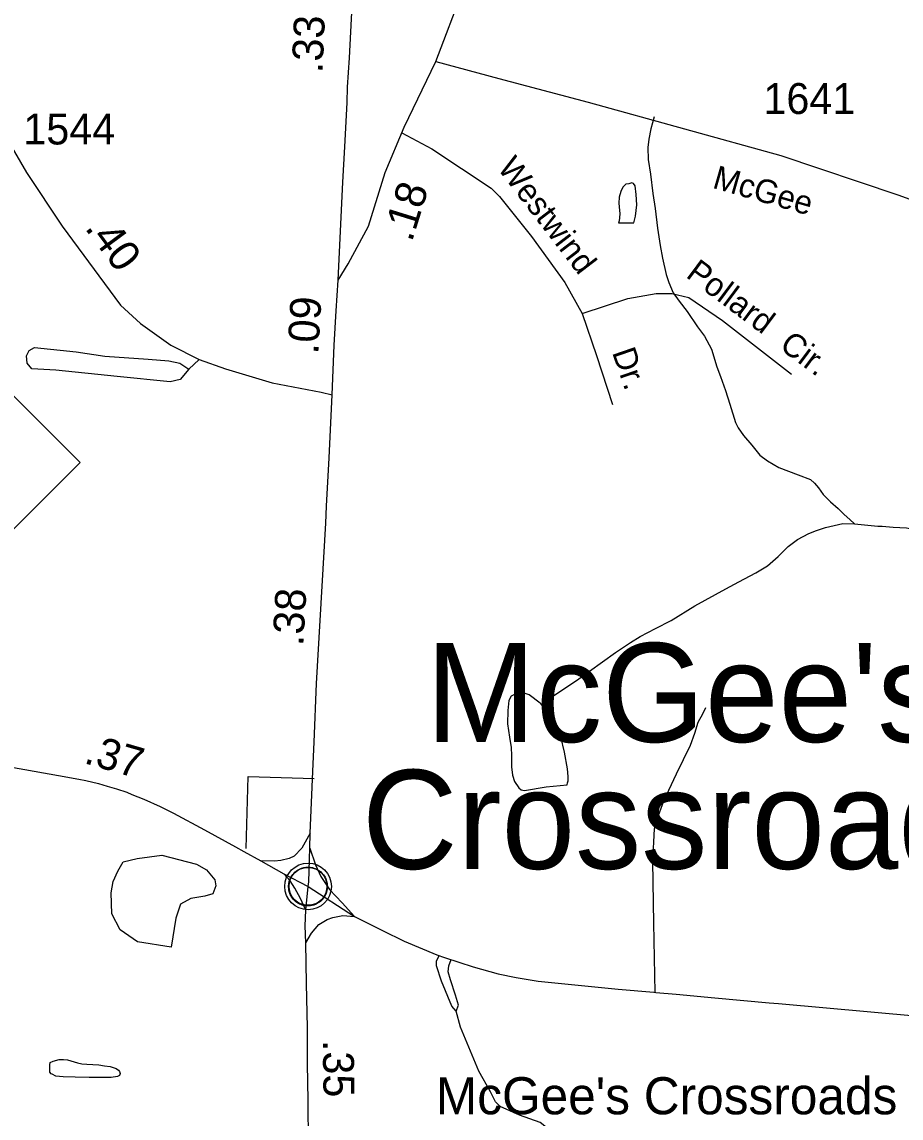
# Model space of a CAD drawing. Extents: x 2082433 to 2279600, y 546599 to 755198.
# Drawn here: x 2124031 to 2127587, y 642455 to 646888 of the extents above; entities that cross this region are included whole.
import ezdxf

# ---------------------------------------------------------------- set-up
doc = ezdxf.new("R2010")
doc.units = 0
for name, color, linetype in [('Exist Civil Demographics Community CELL', 7, 'Continuous'), ('Exist Civil Demographics Community Label', 7, 'Continuous'), ('Exist Cultural Educational Facility Elementary Label', 7, 'Continuous'), ('Exist Hydrographic Creek Single Shore', 7, 'Continuous'), ('Exist Hydrographic Misc Water Feature', 7, 'Continuous'), ('Exist Hydrographic Pond Over 1500 Sq Ft', 7, 'Continuous'), ('Exist Road Non-System Type 51', 7, 'Continuous'), ('Exist Road Non-System Type 51 Label', 7, 'Continuous'), ('Exist Road Primary NC Attributed', 7, 'Continuous'), ('Exist Road Primary NC Ramp 1 Lane Attributed', 7, 'Continuous'), ('Exist Road Primary NC Service Mileage Hundredths English Label', 7, 'Continuous'), ('Exist Road Primary NC Shield CELL', 7, 'Continuous'), ('Exist Road Secondary Mileage Hundredths English Label', 7, 'Continuous'), ('Exist Road Secondary Type 51 Attributed', 7, 'Continuous'), ('Exist Road Secondary Type 51 Label', 7, 'Continuous'), ('Exist Road Secondary Type 51 Number Label', 7, 'Continuous')]:
    doc.layers.add(name, color=color, linetype=linetype)

msp = doc.modelspace()

# ---------------------------------------------------------------- linework, layer by layer
at = {"layer": 'Exist Civil Demographics Community CELL'}
msp.add_lwpolyline([(2125110.2, 643404.5), (2125111.2, 643410.1), (2125113, 643416.7), (2125115.9, 643423.9), (2125118.8, 643429.6), (2125122.2, 643435.4), (2125125.9, 643440.5), (2125129.9, 643444.9), (2125134.5, 643449.5), (2125140, 643454.1), (2125145.5, 643457.7), (2125150.3, 643460.6), (2125155.4, 643463), (2125160.8, 643465.3), (2125166.5, 643467.2), (2125170.8, 643468.3), (2125175.7, 643469), (2125179.8, 643469.8), (2125186.2, 643470), (2125190.6, 643469.9), (2125196.3, 643469.7), (2125201.2, 643468.9), (2125206.1, 643467.9), (2125211.1, 643466.5), (2125216.2, 643464.6), (2125222.9, 643461.7), (2125229.2, 643458.2), (2125234.2, 643454.6), (2125239.4, 643450.6), (2125242.7, 643447.5), (2125246.8, 643443.1), (2125250.7, 643438.4), (2125253.8, 643433.8), (2125256.9, 643428.8), (2125259.3, 643423.6), (2125261.4, 643418.6), (2125262.9, 643413.6), (2125264.2, 643409), (2125265.3, 643403), (2125265.9, 643398.3), (2125266.2, 643392.3), (2125266, 643386.5), (2125265.4, 643380.8), (2125264.5, 643375.3), (2125262.9, 643369.2), (2125261, 643363.3), (2125258.7, 643358.3), (2125255.5, 643352.3), (2125252.2, 643346.9), (2125248.8, 643342.2), (2125244.6, 643337.5), (2125239.3, 643332.5), (2125234.3, 643328.4), (2125229.3, 643325), (2125224.9, 643322.5), (2125218.1, 643319.2), (2125211, 643316.5), (2125205, 643315.1), (2125198.4, 643313.8), (2125194, 643313.3), (2125189.5, 643313), (2125183.9, 643313), (2125179.6, 643313.4), (2125174, 643314.2), (2125168.1, 643315.5), (2125163.5, 643316.8), (2125158.3, 643318.7), (2125153.7, 643320.6), (2125149.8, 643322.9), (2125143, 643327), (2125137.4, 643331.2), (2125132.5, 643335.7), (2125128.1, 643340.6), (2125124.9, 643344.5), (2125121.9, 643348.7), (2125117.8, 643355.8), (2125116.1, 643359.4), (2125114.4, 643363.4), (2125111.8, 643371.6), (2125110.2, 643378.6), (2125109.6, 643383.8), (2125109.2, 643390.1), (2125109.2, 643394.8), (2125109.7, 643401.3)], close=True, dxfattribs=at)
for centre, radius in [((2125187.9, 643392.1), 94.3), ((2125187.6, 643392.4), 76.7)]:
    msp.add_circle(centre, radius, dxfattribs=at)
at = {"layer": 'Exist Hydrographic Creek Single Shore'}
for points in [[(2126587.8, 646503.7), (2126573.8, 646455.6), (2126566, 646413.8), (2126562.3, 646379.4), (2126564.2, 646331.7), (2126572.4, 646271.7), (2126582.9, 646193.9), (2126591.7, 646133.7), (2126601.7, 646053.9), (2126612, 645983.8), (2126622.2, 645932), (2126636.6, 645866.1), (2126646.6, 645834.2), (2126664.7, 645792.1), (2126688.9, 645758.4), (2126721.1, 645716.6), (2126763.3, 645654.7), (2126791.4, 645616.8), (2126819.9, 645565), (2126841.8, 645493.1), (2126856, 645453.3), (2126876.5, 645397.5), (2126894.3, 645341.6), (2126916.9, 645267.6), (2126927.3, 645245.8), (2126949.1, 645215.8), (2126983.3, 645175.7), (2127015.7, 645135.9), (2127045.9, 645112.3), (2127091.6, 645086.3), (2127169.9, 645056.6), (2127219.7, 645036.9), (2127236.1, 645023.1), (2127251.9, 645003.2), (2127271.8, 644977.1), (2127300.5, 644947.2), (2127332.5, 644919.7), (2127356.5, 644895.7), (2127378.7, 644875.8), (2127398.6, 644857.7)], [(2126130.3, 644128.6), (2126154.3, 644144.5), (2126273.8, 644224.9), (2126431.3, 644337.7), (2126492.8, 644377.9), (2126530.8, 644402.2), (2126592.9, 644434.6), (2126656.9, 644466.7), (2126752.4, 644527.2), (2126878.1, 644595.4), (2126930, 644623.7), (2126999.3, 644660.2), (2127045.7, 644688.5), (2127089.5, 644726.5), (2127129.3, 644766.7), (2127167.3, 644795), (2127212.8, 644818.9), (2127244.6, 644831.1), (2127281.1, 644843.1), (2127350.6, 644859.7), (2127398.6, 644857.7)], [(2127398.6, 644857.7), (2127492.7, 644848.4), (2127510.5, 644848.1), (2127554.6, 644844.7), (2127608.7, 644842.6), (2127664.9, 644830.8), (2127739.1, 644811.5), (2127802.9, 644789.7), (2127872.8, 644762.1)]]:
    msp.add_lwpolyline(points, dxfattribs=at)
at = {"layer": 'Exist Hydrographic Misc Water Feature'}
for points in [[(2126443.6, 646075.4), (2126505.3, 646075.4), (2126511.9, 646101.6), (2126517.2, 646147.4), (2126515, 646189.5), (2126510.9, 646225.4), (2126504.9, 646233.6), (2126496.9, 646237.2), (2126484.8, 646233.4), (2126473.2, 646231.1), (2126460.8, 646219.2), (2126453.3, 646201.3), (2126446.9, 646179.1), (2126445.5, 646155), (2126447.3, 646125.1), (2126449.2, 646113.5), (2126447.9, 646095), (2126445.9, 646083.2), (2126443.6, 646075.4)], [(2126130.3, 644128.6), (2126126.4, 644132.4), (2126082.3, 644166.3), (2126054.2, 644176.2), (2126032.1, 644173.9), (2126010.1, 644161.8), (2126000.3, 644143.8), (2125996.2, 644103.9), (2125994.4, 644049.8), (2126002.8, 643995.8), (2126009.1, 643953.9), (2126011.4, 643921.9), (2126011.4, 643876.1), (2126015.5, 643842.2), (2126023.5, 643816.2), (2126040.1, 643790.2), (2126050.1, 643782.2), (2126063.9, 643780.1), (2126151.6, 643794.8), (2126235.5, 643802.8), (2126237.8, 643811), (2126239.4, 643818.8), (2126239.6, 643837.1), (2126237.3, 643867), (2126225.2, 643935), (2126210.9, 643996.8), (2126192.4, 644045), (2126162.3, 644092.5), (2126130.3, 644128.6)], [(2124303.1, 642618.9), (2124245.3, 642620.8), (2124197.5, 642622.4), (2124167.7, 642624.5), (2124153.2, 642632.3), (2124149.3, 642634.1), (2124143.6, 642640.3), (2124143.3, 642670.3), (2124145, 642680.2), (2124157.1, 642686.1), (2124181.1, 642692.2), (2124198.9, 642692.3), (2124215.1, 642690.2), (2124254.9, 642678.5), (2124272.9, 642674.6), (2124293, 642672.8), (2124341.2, 642671.2), (2124365.2, 642667.2), (2124387.6, 642663.4), (2124411.4, 642655.3), (2124421.4, 642649.3), (2124425.5, 642643.4), (2124427.6, 642635.4), (2124425.3, 642627.2), (2124417.5, 642623.5), (2124391.3, 642619.4), (2124337.1, 642619.1), (2124303.1, 642618.9)]]:
    msp.add_lwpolyline(points, dxfattribs=at)
at = {"layer": 'Exist Hydrographic Pond Over 1500 Sq Ft'}
msp.add_lwpolyline([(2124496.6, 643505.2), (2124597, 643518.8), (2124736.5, 643481.4), (2124777.3, 643459.3), (2124811.4, 643418.4), (2124814.8, 643394.6), (2124802.9, 643362.3), (2124770.5, 643352.1), (2124714.4, 643343.5), (2124671.8, 643319.7), (2124653.1, 643263.6), (2124634.4, 643146.1), (2124498.3, 643168.3), (2124428.5, 643215.9), (2124394.5, 643280.6), (2124391.1, 643365.7), (2124399.6, 643411.6), (2124418.3, 643454.2), (2124440.4, 643491.6)], close=True, dxfattribs=at)
at = {"layer": 'Exist Road Non-System Type 51'}
for points in [[(2125567.5, 646438.5), (2125688.3, 646374.1), (2125928.9, 646215.5), (2125962.9, 646181.5), (2126091.7, 646020.1), (2126226.8, 645834.5), (2126296.2, 645708.5)], [(2126296.2, 645708.5), (2126480.9, 645769.4), (2126595.5, 645789.2), (2126659.2, 645789.2), (2126728.5, 645773.6), (2126863.7, 645680.2), (2127143.9, 645463.5)], [(2126296.2, 645708.5), (2126354.9, 645538.5), (2126420, 645340.2)], [(2124747.6, 645523), (2124706.3, 645483.2), (2124670.2, 645442.1), (2124630.6, 645432.2), (2124415.4, 645453.4), (2124167.7, 645478.9), (2124070.1, 645484.6), (2124051.7, 645507.2), (2124048.9, 645537), (2124060.2, 645559.6), (2124081.4, 645571), (2124249.8, 645554), (2124365.9, 645535.6), (2124541.4, 645524.2), (2124624.9, 645517.2), (2124668.8, 645507.2), (2124706.3, 645483.2)], [(2126591.5, 642963.7), (2126586.6, 643243.5), (2126582.8, 643492.5), (2126589, 643625.3), (2126600.2, 643664.5), (2126627.5, 643737.7), (2126678.5, 643847), (2126734.3, 643963.1), (2126753, 644011.5), (2126765.4, 644056.2), (2126785.3, 644089.8), (2126796.4, 644115.2)], [(2124937.4, 643545.2), (2124946.2, 643836), (2125212.2, 643827.9)], [(2125786.8, 642887.7), (2125769.4, 642907.6), (2125727.2, 643009.4), (2125707.3, 643071.5), (2125707.3, 643091.3), (2125718.8, 643112)], [(2125786.8, 642887.7), (2125796.8, 642912.5), (2125784.3, 642952.3), (2125764.5, 643014.4), (2125754.5, 643046.6), (2125757, 643071.5), (2125766.8, 643095.9)], [(2126189.2, 642318.9), (2126184.2, 642367.4), (2126176.8, 642392.2), (2126159.4, 642412.1), (2126127.1, 642436.9), (2126042.6, 642466.7), (2125965.6, 642501.5), (2125945.8, 642521.3), (2125925.9, 642561.1), (2125878.7, 642645.5), (2125804.2, 642823.1), (2125786.8, 642887.7)]]:
    msp.add_lwpolyline(points, dxfattribs=at)
at = {"layer": 'Exist Road Primary NC Attributed'}
msp.add_line((2125089.6, 643442.5), (2125187.9, 643392.1), dxfattribs=at)
for points in [[(2125309.2, 645843.1), (2125319.4, 646041.9), (2125324.7, 646155.2), (2125329, 646240), (2125336.4, 646382.5), (2125345.5, 646561.7), (2125347.6, 646623.4), (2125355, 646742.5), (2125366.7, 646952.9), (2125382.2, 647296.8), (2125386.5, 647401.4), (2125386.2, 647579.9)], [(2125284.9, 645380.2), (2125293.8, 645580.1), (2125301.8, 645719.6), (2125309.2, 645843.1)], [(2125196.8, 643607.5), (2125200, 643701), (2125208, 643888.2), (2125212.3, 643975.7), (2125222.3, 644212.4), (2125259.7, 644861.2), (2125262.3, 644929.5), (2125273, 645124.8), (2125284.9, 645380.2)], [(2123114.6, 644031.5), (2123355.7, 643987.7), (2123558.6, 643950.4), (2123590.7, 643944.4), (2123982.2, 643875.2), (2124178.4, 643841.1), (2124261.2, 643825.8), (2124288.5, 643819.9), (2124340.5, 643808.3), (2124376, 643797.9), (2124413.4, 643787), (2124455.1, 643772.5), (2124475.3, 643764.3), (2124523.1, 643744.9), (2124589.1, 643715.4), (2124643.9, 643688.2), (2124769.2, 643621.5), (2124894.6, 643552), (2124927.6, 643532.7), (2124996.8, 643495.9)], [(2125195.3, 643546.4), (2125196.8, 643607.5)], [(2125187.9, 643392.1), (2125190.5, 643410.5), (2125195.3, 643546.4)], [(2124996.8, 643495.9), (2125089.6, 643442.5)], [(2125178.3, 643296.3), (2125187.9, 643392.1)], [(2125187.9, 643392.1), (2125376, 643270.2)], [(2125178.3, 643163.7), (2125176.7, 643232.5), (2125178.3, 643296.3)], [(2125376, 643270.2), (2125488.8, 643214.1), (2125576.9, 643171.2), (2125708.4, 643115.7), (2125739.4, 643104.9), (2125855.2, 643067.1), (2125956.8, 643038.4), (2126029.3, 643024.2), (2126118.9, 643008.9), (2126441.8, 642977.2), (2126586.2, 642964.1), (2126594, 642963.4), (2126676.2, 642956.3), (2126832.7, 642942.1), (2127053.5, 642921.6), (2127090.3, 642918.7), (2127837.4, 642851.5)], [(2125337.6, 641458.4), (2125269.3, 641764.8), (2125236.8, 641908.2), (2125219.8, 642001.3), (2125207, 642083.9), (2125197.4, 642165.9), (2125195.8, 642188.8), (2125195.3, 642203.1), (2125190, 642291.6), (2125189.5, 642351.1), (2125187.9, 642526.8), (2125186.3, 642674.4), (2125185.2, 642820.2), (2125182, 642999.6), (2125178.3, 643163.7)]]:
    msp.add_lwpolyline(points, dxfattribs=at)
at = {"layer": 'Exist Road Primary NC Ramp 1 Lane Attributed'}
for points in [[(2125196.8, 643607.5), (2125163.3, 643547.3), (2125131.1, 643514.8), (2125111.1, 643504.8), (2125077.7, 643496.8), (2125051.7, 643494.3), (2124996.8, 643495.9)], [(2125195.3, 643546.4), (2125218.1, 643479.7), (2125239.3, 643432.2), (2125275.1, 643379.9), (2125325.6, 643325.5), (2125376, 643270.2)], [(2125178.3, 643296.3), (2125156.9, 643342.9), (2125134.6, 643384.5), (2125116.2, 643414.2), (2125089.6, 643442.5)], [(2125178.3, 643163.7), (2125201.7, 643202.6), (2125231.1, 643238.4), (2125264.6, 643258.6), (2125287.6, 643266.4), (2125328.6, 643273.9), (2125376, 643270.2)]]:
    msp.add_lwpolyline(points, dxfattribs=at)
at = {"layer": 'Exist Road Primary NC Shield CELL'}
msp.add_lwpolyline([(2122268.1, 645106.4), (2123267.1, 646105.4), (2124266.1, 645106.4), (2123267.1, 644107.4)], close=True, dxfattribs=at)
at = {"layer": 'Exist Road Secondary Type 51 Attributed'}
for points in [[(2125704.6, 646727.6), (2125816.4, 647022.2), (2125942.5, 647308.9), (2125995, 647481.6), (2126000.2, 647613), (2125998.6, 647760.3), (2125977.5, 647875), (2125932.2, 648016.7), (2125887.2, 648132.9)], [(2123801.1, 646783.1), (2123835.8, 646703.7), (2123872.4, 646596.5), (2123941.8, 646461.4), (2124049.7, 646279.2), (2124193.5, 646062.3), (2124429, 645742.4), (2124509.6, 645668.1), (2124632.3, 645580.1), (2124747.6, 645523), (2124854.2, 645484.6), (2125042.4, 645428.3), (2125241.5, 645390), (2125284.9, 645380.2)], [(2125309.2, 645843.1), (2125350.8, 645910), (2125431.9, 646061.2), (2125499.4, 646278.6), (2125577.3, 646461.7), (2125704.6, 646727.6)], [(2125704.6, 646727.6), (2125960, 646658.4), (2126321.3, 646562.8), (2127100.2, 646347.9), (2127572.8, 646188.6), (2128200, 645960.1), (2128396.3, 645894), (2128846.3, 645802.3), (2129179.7, 645735.6), (2129536.2, 645672.7), (2129674.8, 645657.7), (2129774.5, 645663.9), (2129826.3, 645670.4), (2129954.2, 645702.4)]]:
    msp.add_lwpolyline(points, dxfattribs=at)

# ---------------------------------------------------------------- texts
at = {"layer": 'Exist Civil Demographics Community Label'}
for s, p in [("McGee's ", (2125664.4, 643976.1)), ('Crossroads', (2125406.2, 643463))]:
    msp.add_text(s, height=400, dxfattribs=at).set_placement(p)
at = {"layer": 'Exist Cultural Educational Facility Elementary Label'}
msp.add_text("McGee's Crossroads ", height=150, dxfattribs=at).set_placement((2125705.1, 642470.6))
at = {"layer": 'Exist Road Non-System Type 51 Label'}
for s, rotation, p in [('Westwind', 307.4306, (2125950.8, 646296.5)), ('Pollard', 323.236, (2126712.1, 645858.1)), ('Cir.', 323.236, (2127090.1, 645568.8)), ('Dr.', 289.0683, (2126416.8, 645551.8))]:
    msp.add_text(s, height=95, rotation=rotation, dxfattribs=at).set_placement(p)
at = {"layer": 'Exist Road Primary NC Service Mileage Hundredths English Label'}
for s, rotation, p in [('.33', 87.4269, (2125246.1, 646679.4)), ('.09', 86.719, (2125229, 645541.8)), ('.38', 86.7013, (2125168.3, 644362.2)), ('.37', 343.8215, (2124277.2, 643891.6)), ('.35', 270.6132, (2125247.8, 642771))]:
    msp.add_text(s, height=125, rotation=rotation, dxfattribs=at).set_placement(p)
at = {"layer": 'Exist Road Secondary Mileage Hundredths English Label'}
for s, rotation, p in [('.18', 72.7594, (2125607.5, 645994.3)), ('.40', 306.5263, (2124282.4, 646054.2))]:
    msp.add_text(s, height=125, rotation=rotation, dxfattribs=at).set_placement(p)
at = {"layer": 'Exist Road Secondary Type 51 Label'}
msp.add_text('McGee', height=95, rotation=343.9878, dxfattribs=at).set_placement((2126819.6, 646217.5))
at = {"layer": 'Exist Road Secondary Type 51 Number Label'}
for s, p in [('1641', (2127029.7, 646515.4)), ('1544', (2124036.1, 646392.1))]:
    msp.add_text(s, height=125, dxfattribs=at).set_placement(p)

doc.saveas('drawing.dxf')
